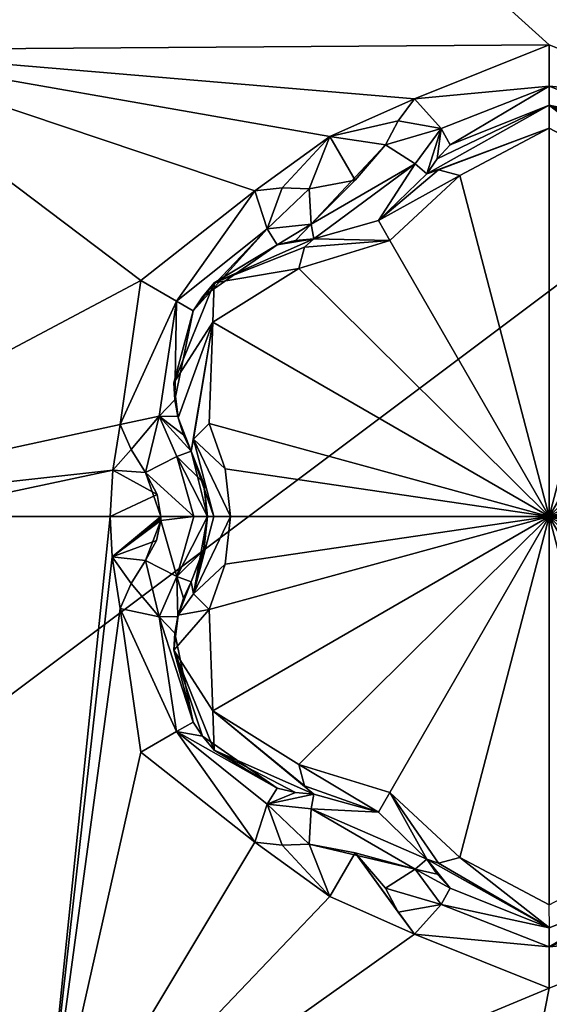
# Model space of a CAD drawing. Header units: metres. Extents: x -205 to 205, y -82 to 82.
# Tile 420 of 426: x 164.08 to 166.98, y 46.33 to 51.72. Entities that reach past the tile are written whole.
import ezdxf

# ---------------------------------------------------------------- set-up
doc = ezdxf.new("R2010")
doc.units = ezdxf.units.M
doc.layers.add('solid_PRT0003', color=7, linetype='CONTINUOUS')

msp = doc.modelspace()

# ---------------------------------------------------------------- linework, layer by layer
at = {"layer": 'solid_PRT0003'}
for points in [[(0, -75), (0, 75), (200, 75)], [(200, -75), (0, -75), (200, 75)], [(155.12355, 47.959885, 1.5), (164.837662, 56.110996, 1.5), (0, 75, 1.5)], [(155.467133, 47.550419, 1.654846), (164.837662, 56.110996, 1.5), (155.12355, 47.959885, 1.5)], [(165.181244, 55.70153, 1.654846), (164.837662, 56.110996, 1.5), (155.467133, 47.550419, 1.654846)], [(165.181244, 55.70153, 1.654846), (155.467133, 47.550419, 1.654846), (155.704315, 47.267757, 2.071429)], [(165.181244, 55.70153, 1.654846), (155.704315, 47.267757, 2.071429), (163.383057, 53.80344, 1.94626)], [(168.588669, 50.782112, 18.393747), (167.74733, 53.602894, 17.260666), (165.104477, 53.273865, 17.260666)], [(163.071854, 51.552677, 17.260666), (165.104477, 53.273865, 17.260666), (164.60347, 53.113617, 17.098219)], [(166.97847, 51.580647, 18.335138), (165.104477, 53.273865, 17.260666), (163.071854, 51.552677, 17.260666)], [(168.179352, 51.080048, 18.393747), (165.104477, 53.273865, 17.260666), (167.716721, 51.285534, 18.393747)], [(166.97847, 51.580647, 18.335138), (167.716721, 51.285534, 18.393747), (165.104477, 53.273865, 17.260666)], [(168.588669, 50.782112, 18.393747), (165.104477, 53.273865, 17.260666), (168.179352, 51.080048, 18.393747)], [(162.22847, 49, 13.7), (162.22847, 49, 17.098219), (164.60347, 53.113617, 17.098219)], [(163.071854, 51.552677, 17.260666), (164.60347, 53.113617, 17.098219), (162.22847, 49, 17.098219)], [(164.60347, 53.113617, 13.7), (162.22847, 49, 13.7), (164.60347, 53.113617, 17.098219)], [(162.287048, 49, 13.558578), (162.22847, 49, 13.7), (164.60347, 53.113617, 13.7)], [(163.661133, 52.317337, 13.558578), (162.287048, 49, 13.558578), (164.60347, 53.113617, 13.7)], [(164.703217, 52.940262, 13.5), (163.442932, 52.535534, 13.5), (162.428467, 49, 13.5)], [(163.661133, 52.317337, 13.558578), (164.703217, 52.940262, 13.5), (162.428467, 49, 13.5)], [(166.97847, 51.580647, 18.335138), (163.071854, 51.552677, 17.260666), (166.240219, 51.285534, 18.393747)], [(166.97847, 51.354477, 18.301785), (166.97847, 51.580647, 18.335138), (166.240219, 51.285534, 18.393747)], [(166.97847, 51.354477, 18.301785), (167.716721, 51.285534, 18.393747), (166.97847, 51.580647, 18.335138)], [(164.743561, 50.290321, 18.33514), (163.071854, 51.552677, 17.260666), (162.311798, 49, 17.260666)], [(165.777527, 51.080006, 18.393747), (163.071854, 51.552677, 17.260666), (165.368271, 50.782112, 18.393747)], [(164.743561, 50.290321, 18.33514), (165.368271, 50.782112, 18.393747), (163.071854, 51.552677, 17.260666)], [(166.240219, 51.285534, 18.393747), (163.071854, 51.552677, 17.260666), (165.777527, 51.080006, 18.393747)], [(166.386871, 51.123291, 18.352715), (166.97847, 51.354477, 18.301785), (166.240219, 51.285534, 18.393747)], [(166.386871, 51.123291, 18.352715), (166.435623, 51.033001, 18.155281), (166.97847, 51.354477, 18.301785)], [(166.435623, 51.033001, 18.155281), (166.97847, 51.25, 18.098503), (166.97847, 51.354477, 18.301785)], [(166.97847, 51.354477, 18.301785), (167.570068, 51.123291, 18.352713), (167.716721, 51.285534, 18.393747)], [(166.97847, 51.354477, 18.301785), (166.97847, 51.25, 18.098503), (167.570068, 51.123291, 18.352713)], [(166.152084, 51.164639, 18.416397), (166.240219, 51.285534, 18.393747), (165.777527, 51.080006, 18.393747)], [(166.386871, 51.123291, 18.352715), (166.240219, 51.285534, 18.393747), (166.152084, 51.164639, 18.416397)], [(166.307739, 50.875149, 18.184393), (166.307739, 50.875149, 16.770613), (166.977722, 51.25, 16.884211)], [(166.978424, 51.124992, 16.667706), (166.977722, 51.25, 16.884211), (166.307739, 50.875149, 16.770613)], [(166.365204, 50.956524, 18.172403), (166.307739, 50.875149, 18.184393), (166.977722, 51.25, 16.884211)], [(166.365204, 50.956524, 18.172403), (166.977722, 51.25, 16.884211), (166.435623, 51.033001, 18.155281)], [(166.977722, 51.25, 16.884211), (166.97847, 51.25, 18.098503), (166.435623, 51.033001, 18.155281)], [(166.977722, 51.25, 16.884211), (167.6492, 50.875149, 16.770613), (166.97847, 51.25, 18.098503)], [(167.584534, 50.896801, 16.639412), (167.6492, 50.875149, 16.770613), (166.977722, 51.25, 16.884211)], [(167.468002, 50.865055, 16.554106), (167.584534, 50.896801, 16.639412), (166.977722, 51.25, 16.884211)], [(166.978424, 51.124992, 16.667706), (167.468002, 50.865055, 16.554106), (166.977722, 51.25, 16.884211)], [(166.97847, 51.25, 18.098503), (167.521317, 51.033001, 18.155281), (167.570068, 51.123291, 18.352713)], [(167.6492, 50.875149, 16.770613), (167.521317, 51.033001, 18.155281), (166.97847, 51.25, 18.098503)], [(166.082642, 51.033775, 18.432564), (166.152084, 51.164639, 18.416397), (165.777527, 51.080006, 18.393747)], [(166.386871, 51.123291, 18.352715), (166.152084, 51.164639, 18.416397), (166.082642, 51.033775, 18.432564)], [(166.978424, 51.124992, 16.667706), (166.307739, 50.875149, 16.770613), (166.372406, 50.896805, 16.639412)], [(166.978424, 51.124992, 16.667706), (166.372406, 50.896805, 16.639412), (166.488937, 50.865055, 16.554106)], [(166.97847, 49, 15.440842), (166.978424, 51.124992, 16.667706), (166.488937, 50.865055, 16.554106)], [(166.97847, 49, 15.440842), (167.468002, 50.865055, 16.554106), (166.978424, 51.124992, 16.667706)], [(165.777527, 51.080006, 18.393747), (165.368271, 50.782112, 18.393747), (165.517014, 50.797993, 18.416395)], [(165.777527, 51.080006, 18.393747), (165.517014, 50.797993, 18.416395), (165.665085, 50.792694, 18.432564)], [(165.916199, 50.840256, 18.43961), (165.777527, 51.080006, 18.393747), (165.665085, 50.792694, 18.432564)], [(165.916199, 50.840256, 18.43961), (166.082642, 51.033775, 18.432564), (165.777527, 51.080006, 18.393747)], [(166.2444, 50.929127, 18.369303), (166.386871, 51.123291, 18.352715), (166.082642, 51.033775, 18.432564)], [(166.2444, 50.929127, 18.369303), (166.307739, 50.875149, 18.184393), (166.386871, 51.123291, 18.352715)], [(166.365204, 50.956524, 18.172403), (166.386871, 51.123291, 18.352715), (166.307739, 50.875149, 18.184393)], [(166.365204, 50.956524, 18.172403), (166.435623, 51.033001, 18.155281), (166.386871, 51.123291, 18.352715)], [(165.674835, 50.600288, 18.369303), (166.082642, 51.033775, 18.432564), (165.916199, 50.840256, 18.43961)], [(166.2444, 50.929127, 18.369303), (166.082642, 51.033775, 18.432564), (165.674835, 50.600288, 18.369303)], [(166.2444, 50.929127, 18.369303), (165.674835, 50.600288, 18.369303), (165.689911, 50.518444, 18.184393)], [(166.043976, 50.618641, 18.189688), (166.2444, 50.929127, 18.369303), (165.689911, 50.518444, 18.184393)], [(166.043976, 50.618641, 18.189688), (166.307739, 50.875149, 18.184393), (166.2444, 50.929127, 18.369303)], [(166.043961, 50.618633, 16.664257), (166.372406, 50.896805, 16.639412), (166.307739, 50.875149, 16.770613)], [(166.043961, 50.618633, 16.664257), (166.488937, 50.865055, 16.554106), (166.372406, 50.896805, 16.639412)], [(166.043961, 50.618633, 16.664257), (166.307739, 50.875149, 16.770613), (166.043976, 50.618641, 18.189688)], [(166.043961, 50.618633, 16.664257), (166.106461, 50.510384, 16.447762), (166.488937, 50.865055, 16.554106)], [(166.043976, 50.618641, 18.189688), (166.307739, 50.875149, 16.770613), (166.307739, 50.875149, 18.184393)], [(166.106461, 50.510384, 16.447762), (166.97847, 49, 15.440842), (166.488937, 50.865055, 16.554106)], [(166.97847, 49, 15.440842), (167.850479, 50.51038, 16.44776), (167.468002, 50.865055, 16.554106)], [(165.674835, 50.600288, 18.369303), (165.916199, 50.840256, 18.43961), (165.665085, 50.792694, 18.432564)], [(164.939423, 50.177246, 18.301798), (165.368271, 50.782112, 18.393747), (164.743561, 50.290321, 18.33514)], [(164.939423, 50.177246, 18.301798), (165.43544, 50.573986, 18.352713), (165.368271, 50.782112, 18.393747)], [(165.43544, 50.573986, 18.352713), (165.517014, 50.797993, 18.416395), (165.368271, 50.782112, 18.393747)], [(165.43544, 50.573986, 18.352713), (165.665085, 50.792694, 18.432564), (165.517014, 50.797993, 18.416395)], [(165.674835, 50.600288, 18.369303), (165.665085, 50.792694, 18.432564), (165.43544, 50.573986, 18.352713)], [(165.674835, 50.600288, 18.369303), (165.43544, 50.573986, 18.352713), (165.489258, 50.486622, 18.155281)], [(165.590698, 50.509365, 18.172401), (165.674835, 50.600288, 18.369303), (165.489258, 50.486622, 18.155281)], [(165.590698, 50.509365, 18.172401), (165.689911, 50.518444, 18.184393), (165.674835, 50.600288, 18.369303)], [(166.043961, 50.618633, 16.664257), (166.043976, 50.618641, 18.189688), (165.689911, 50.518444, 18.184393)], [(165.689911, 50.518444, 16.770613), (166.106461, 50.510384, 16.447762), (166.043961, 50.618633, 16.664257)], [(165.689911, 50.518444, 16.770613), (166.043961, 50.618633, 16.664257), (165.689911, 50.518444, 18.184393)], [(164.939423, 50.177246, 18.301798), (165.029907, 50.125, 18.098503), (165.43544, 50.573986, 18.352713)], [(165.029907, 50.125, 18.098503), (165.080383, 50.201717, 18.099911), (165.43544, 50.573986, 18.352713)], [(165.080383, 50.201717, 18.099911), (165.489258, 50.486622, 18.155281), (165.43544, 50.573986, 18.352713)], [(165.14473, 50.277569, 16.877523), (165.489258, 50.486622, 18.155281), (165.080383, 50.201717, 18.099911)], [(165.14473, 50.277569, 16.877523), (165.689911, 50.518444, 16.770613), (165.489258, 50.486622, 18.155281)], [(165.14473, 50.277569, 16.877523), (165.638824, 50.473267, 16.639412), (165.689911, 50.518444, 16.770613)], [(165.689911, 50.518444, 16.770613), (165.590698, 50.509365, 18.172401), (165.489258, 50.486622, 18.155281)], [(165.689911, 50.518444, 16.770613), (165.689911, 50.518444, 18.184393), (165.590698, 50.509365, 18.172401)], [(166.106461, 50.510384, 16.447762), (165.608047, 50.356476, 16.554106), (166.97847, 49, 15.440842)], [(165.638824, 50.473267, 16.639412), (165.608047, 50.356476, 16.554106), (166.106461, 50.510384, 16.447762)], [(165.638824, 50.473267, 16.639412), (166.106461, 50.510384, 16.447762), (165.689911, 50.518444, 16.770613)], [(166.97847, 49, 15.440842), (168.348892, 50.356476, 16.554106), (167.850479, 50.51038, 16.44776)], [(165.14473, 50.277569, 16.877523), (165.608047, 50.356476, 16.554106), (165.638824, 50.473267, 16.639412)], [(165.608047, 50.356476, 16.554106), (165.138153, 50.06245, 16.667706), (166.97847, 49, 15.440842)], [(165.14473, 50.277569, 16.877523), (165.138153, 50.06245, 16.667706), (165.608047, 50.356476, 16.554106)], [(166.97847, 49, 15.440842), (168.818741, 50.062546, 16.667706), (168.348892, 50.356476, 16.554106)], [(164.743561, 50.290321, 18.33514), (162.311798, 49, 17.260666), (164.63002, 49.503422, 18.393747)], [(164.939423, 50.177246, 18.301798), (164.743561, 50.290321, 18.33514), (164.63002, 49.503422, 18.393747)], [(165.14473, 50.277569, 16.877523), (164.924408, 49.731251, 16.853399), (165.138153, 50.06245, 16.667706)], [(165.14473, 50.277569, 16.877523), (165.029907, 50.125, 18.098503), (164.924408, 49.731251, 18.126162)], [(165.14473, 50.277569, 16.877523), (164.924408, 49.731251, 18.126162), (164.924408, 49.731251, 16.853399)], [(165.14473, 50.277569, 16.877523), (165.080383, 50.201717, 18.099911), (165.029907, 50.125, 18.098503)], [(164.939423, 50.177246, 18.301798), (164.63002, 49.503422, 18.393747), (164.843842, 49.549309, 18.352715)], [(164.929901, 49.638405, 18.139544), (164.939423, 50.177246, 18.301798), (164.843842, 49.549309, 18.352715)], [(164.929901, 49.638405, 18.139544), (165.029907, 50.125, 18.098503), (164.939423, 50.177246, 18.301798)], [(164.929901, 49.638405, 18.139544), (164.924408, 49.731251, 18.126162), (165.029907, 50.125, 18.098503)], [(164.924408, 49.731251, 16.853399), (164.948212, 49.53907, 16.818302), (165.138153, 50.06245, 16.667706)], [(164.948212, 49.53907, 16.818302), (165.01918, 49.356709, 16.770613), (165.138153, 50.06245, 16.667706)], [(165.01918, 49.356709, 16.770613), (165.032761, 49.423534, 16.63941), (165.138153, 50.06245, 16.667706)], [(165.032761, 49.423534, 16.63941), (165.118515, 49.508579, 16.554106), (165.138153, 50.06245, 16.667706)], [(165.138153, 50.06245, 16.667706), (165.118515, 49.508579, 16.554106), (166.97847, 49, 15.440842)], [(166.97847, 49, 15.440842), (168.838425, 49.508579, 16.554106), (168.818741, 50.062546, 16.667706)], [(164.924408, 49.731251, 16.853399), (164.929901, 49.638405, 18.139544), (164.946411, 49.546379, 18.155281)], [(164.924408, 49.731251, 16.853399), (164.946411, 49.546379, 18.155281), (164.948212, 49.53907, 16.818302)], [(164.924408, 49.731251, 16.853399), (164.924408, 49.731251, 18.126162), (164.929901, 49.638405, 18.139544)], [(164.929901, 49.638405, 18.139544), (164.843842, 49.549309, 18.352715), (164.946411, 49.546379, 18.155281)], [(164.843842, 49.549309, 18.352715), (164.63002, 49.503422, 18.393747), (164.690643, 49.366646, 18.416397)], [(164.843842, 49.549309, 18.352715), (164.690643, 49.366646, 18.416397), (164.769257, 49.241081, 18.432564)], [(164.843842, 49.549309, 18.352715), (164.769257, 49.241081, 18.432564), (164.940765, 49.328838, 18.369303)], [(164.843842, 49.549309, 18.352715), (164.940765, 49.328838, 18.369303), (165.01918, 49.356709, 18.184393)], [(164.977432, 49.447159, 18.172403), (164.843842, 49.549309, 18.352715), (165.01918, 49.356709, 18.184393)], [(164.977432, 49.447159, 18.172403), (164.946411, 49.546379, 18.155281), (164.843842, 49.549309, 18.352715)], [(164.948212, 49.53907, 16.818302), (164.946411, 49.546379, 18.155281), (164.977432, 49.447159, 18.172403)], [(164.948212, 49.53907, 16.818302), (164.977432, 49.447159, 18.172403), (165.01918, 49.356709, 18.184393)], [(164.948212, 49.53907, 16.818302), (165.01918, 49.356709, 18.184393), (165.01918, 49.356709, 16.770613)], [(165.032761, 49.423534, 16.63941), (165.205719, 49.261578, 16.475424), (165.118515, 49.508579, 16.554106)], [(165.118515, 49.508579, 16.554106), (165.205719, 49.261578, 16.475424), (166.97847, 49, 15.440842)], [(166.97847, 49, 15.440842), (168.75119, 49.261433, 16.475393), (168.838425, 49.508579, 16.554106)], [(164.63002, 49.503422, 18.393747), (162.311798, 49, 17.260666), (164.590042, 49.25312, 18.393747)], [(164.690643, 49.366646, 18.416397), (164.63002, 49.503422, 18.393747), (164.590042, 49.25312, 18.393747)], [(165.142929, 49, 16.539265), (165.032761, 49.423534, 16.63941), (165.01918, 49.356709, 16.770613)], [(165.032761, 49.423534, 16.63941), (165.234436, 49, 16.44776), (165.205719, 49.261578, 16.475424)], [(165.142929, 49, 16.539265), (165.234436, 49, 16.44776), (165.032761, 49.423534, 16.63941)], [(164.769257, 49.241081, 18.432564), (164.690643, 49.366646, 18.416397), (164.590042, 49.25312, 18.393747)], [(165.086273, 49.184944, 18.188997), (165.01918, 49.356709, 18.184393), (164.940765, 49.328838, 18.369303)], [(165.01918, 49.356709, 16.770613), (165.01918, 49.356709, 18.184393), (165.086273, 49.184944, 18.188997)], [(165.089691, 49.170956, 16.688538), (165.01918, 49.356709, 16.770613), (165.086273, 49.184944, 18.188997)], [(165.109436, 49, 16.664267), (165.142929, 49, 16.539265), (165.01918, 49.356709, 16.770613)], [(165.089691, 49.170956, 16.688538), (165.109436, 49, 16.664267), (165.01918, 49.356709, 16.770613)], [(164.940765, 49.328838, 18.369303), (164.769257, 49.241081, 18.432564), (165.034149, 49, 18.36849)], [(164.940765, 49.328838, 18.369303), (165.034149, 49, 18.36849), (165.109436, 49, 18.189676)], [(165.086273, 49.184944, 18.188997), (164.940765, 49.328838, 18.369303), (165.109436, 49, 18.189676)], [(164.590042, 49.25312, 18.393747), (162.311798, 49, 17.260666), (163.399124, 49, 17.9174)], [(164.590042, 49.25312, 18.393747), (163.399124, 49, 17.9174), (164.576675, 49, 18.393753)], [(164.833069, 49.12056, 18.438765), (164.590042, 49.25312, 18.393747), (164.576675, 49, 18.393753)], [(164.833069, 49.12056, 18.438765), (164.769257, 49.241081, 18.432564), (164.590042, 49.25312, 18.393747)], [(164.853622, 49, 18.43961), (164.769257, 49.241081, 18.432564), (164.833069, 49.12056, 18.438765)], [(165.034149, 49, 18.36849), (164.769257, 49.241081, 18.432564), (164.853622, 49, 18.43961)], [(165.205719, 49.261578, 16.475424), (165.234436, 49, 16.44776), (166.97847, 49, 15.440842)], [(166.97847, 49, 15.440842), (168.722504, 49, 16.44776), (168.75119, 49.261433, 16.475393)], [(165.089691, 49.170956, 16.688538), (165.086273, 49.184944, 18.188997), (165.109436, 49, 18.189676)], [(165.089691, 49.170956, 16.688538), (165.109436, 49, 18.189676), (165.109436, 49, 16.664267)], [(164.853622, 49, 18.43961), (164.833069, 49.12056, 18.438765), (164.576675, 49, 18.393753)], [(164.703552, 45.059544, 13.5), (162.428467, 49, 13.5), (154.40741, 43.5, 13.5)], [(164.603485, 44.886372, 13.7), (162.22847, 49, 17.098219), (162.22847, 49, 13.7)], [(164.603485, 44.886372, 17.098219), (162.250519, 49, 17.189507), (162.22847, 49, 17.098219)], [(164.603485, 44.886372, 13.7), (164.603485, 44.886372, 17.098219), (162.22847, 49, 17.098219)], [(163.661133, 45.682663, 13.558578), (164.603485, 44.886372, 13.7), (162.22847, 49, 13.7)], [(164.603485, 44.886372, 17.098219), (162.311798, 49, 17.260666), (162.250519, 49, 17.189507)], [(162.287048, 49, 13.558578), (162.428467, 49, 13.5), (164.703552, 45.059544, 13.5)], [(163.661133, 45.682663, 13.558578), (162.287048, 49, 13.558578), (164.703552, 45.059544, 13.5)], [(164.603485, 44.886372, 17.098219), (164.191071, 45.257244, 17.260666), (162.311798, 49, 17.260666)], [(163.399124, 49, 17.9174), (162.311798, 49, 17.260666), (164.191071, 45.257244, 17.260666)], [(164.576675, 49, 18.393753), (163.399124, 49, 17.9174), (164.191071, 45.257244, 17.260666)], [(164.586823, 48.77932, 18.393745), (164.576675, 49, 18.393753), (164.191071, 45.257244, 17.260666)], [(164.853622, 49, 18.43961), (164.576675, 49, 18.393753), (164.586823, 48.77932, 18.393745)], [(164.853455, 48.989315, 18.439604), (164.853622, 49, 18.43961), (164.586823, 48.77932, 18.393745)], [(164.852982, 48.978638, 18.439592), (164.853455, 48.989315, 18.439604), (164.586823, 48.77932, 18.393745)], [(164.829147, 48.868587, 18.43854), (164.852982, 48.978638, 18.439592), (164.586823, 48.77932, 18.393745)], [(164.769257, 48.758919, 18.432564), (164.852982, 48.978638, 18.439592), (164.829147, 48.868587, 18.43854)], [(164.94075, 48.671162, 18.369303), (164.852982, 48.978638, 18.439592), (164.769257, 48.758919, 18.432564)], [(164.852982, 48.978638, 18.439592), (164.853622, 49, 18.43961), (164.853455, 48.989315, 18.439604)], [(165.034149, 49, 18.36849), (164.853622, 49, 18.43961), (164.852982, 48.978638, 18.439592)], [(165.034149, 49, 18.36849), (164.852982, 48.978638, 18.439592), (164.94075, 48.671162, 18.369303)], [(165.109436, 49, 18.189676), (165.034149, 49, 18.36849), (164.94075, 48.671162, 18.369303)], [(165.086288, 48.815079, 18.188999), (165.109436, 49, 18.189676), (164.94075, 48.671162, 18.369303)], [(165.032761, 48.576466, 16.639412), (165.20575, 48.738567, 16.475393), (165.234436, 49, 16.44776)], [(165.032761, 48.576466, 16.639412), (165.234436, 49, 16.44776), (165.142929, 49, 16.539265)], [(165.032761, 48.576466, 16.639412), (165.142929, 49, 16.539265), (165.109436, 49, 16.664267)], [(165.089691, 48.829067, 16.68853), (165.032761, 48.576466, 16.639412), (165.109436, 49, 16.664267)], [(165.109436, 49, 16.664267), (165.109436, 49, 18.189676), (165.086288, 48.815079, 18.188999)], [(165.089691, 48.829067, 16.68853), (165.109436, 49, 16.664267), (165.086288, 48.815079, 18.188999)], [(165.118515, 48.491421, 16.554106), (165.138199, 47.937454, 16.667706), (166.97847, 49, 15.440842)], [(165.20575, 48.738567, 16.475393), (165.118515, 48.491421, 16.554106), (166.97847, 49, 15.440842)], [(165.138199, 47.937454, 16.667706), (165.608047, 47.643524, 16.554106), (166.97847, 49, 15.440842)], [(165.20575, 48.738567, 16.475393), (166.97847, 49, 15.440842), (165.234436, 49, 16.44776)], [(165.608047, 47.643524, 16.554106), (166.106461, 47.48962, 16.44776), (166.97847, 49, 15.440842)], [(166.106461, 47.48962, 16.44776), (166.488937, 47.134945, 16.554106), (166.97847, 49, 15.440842)], [(166.488937, 47.134945, 16.554106), (166.978516, 46.875008, 16.667706), (166.97847, 49, 15.440842)], [(168.751221, 48.738422, 16.475424), (168.722504, 49, 16.44776), (166.97847, 49, 15.440842)], [(168.818802, 47.93755, 16.667706), (168.838425, 48.491421, 16.554106), (166.97847, 49, 15.440842)], [(168.751221, 48.738422, 16.475424), (166.97847, 49, 15.440842), (168.838425, 48.491421, 16.554106)], [(168.818802, 47.93755, 16.667706), (166.97847, 49, 15.440842), (168.348892, 47.643524, 16.554106)], [(167.850479, 47.489616, 16.447762), (168.348892, 47.643524, 16.554106), (166.97847, 49, 15.440842)], [(167.468002, 47.134945, 16.554106), (167.850479, 47.489616, 16.447762), (166.97847, 49, 15.440842)], [(166.978516, 46.875008, 16.667706), (167.468002, 47.134945, 16.554106), (166.97847, 49, 15.440842)], [(164.769257, 48.758919, 18.432564), (164.829147, 48.868587, 18.43854), (164.586823, 48.77932, 18.393745)], [(165.086288, 48.815079, 18.188999), (164.94075, 48.671162, 18.369303), (165.01918, 48.643291, 18.184393)], [(165.089691, 48.829067, 16.68853), (165.086288, 48.815079, 18.188999), (165.01918, 48.643291, 18.184393)], [(165.089691, 48.829067, 16.68853), (165.01918, 48.643291, 18.184393), (165.01918, 48.643291, 16.770613)], [(165.089691, 48.829067, 16.68853), (165.01918, 48.643291, 16.770613), (165.032761, 48.576466, 16.639412)], [(164.63002, 48.496578, 18.393747), (164.586823, 48.77932, 18.393745), (164.191071, 45.257244, 17.260666)], [(164.690643, 48.633339, 18.416395), (164.586823, 48.77932, 18.393745), (164.63002, 48.496578, 18.393747)], [(164.690643, 48.633339, 18.416395), (164.769257, 48.758919, 18.432564), (164.586823, 48.77932, 18.393745)], [(164.843842, 48.450691, 18.352711), (164.769257, 48.758919, 18.432564), (164.690643, 48.633339, 18.416395)], [(164.94075, 48.671162, 18.369303), (164.769257, 48.758919, 18.432564), (164.843842, 48.450691, 18.352711)], [(165.032761, 48.576466, 16.639412), (165.118515, 48.491421, 16.554106), (165.20575, 48.738567, 16.475393)], [(164.94075, 48.671162, 18.369303), (164.843842, 48.450691, 18.352711), (164.946411, 48.453621, 18.155281)], [(164.977432, 48.552834, 18.172401), (164.94075, 48.671162, 18.369303), (164.946411, 48.453621, 18.155281)], [(164.977432, 48.552834, 18.172401), (165.01918, 48.643291, 18.184393), (164.94075, 48.671162, 18.369303)], [(164.843842, 48.450691, 18.352711), (164.690643, 48.633339, 18.416395), (164.63002, 48.496578, 18.393747)], [(164.948227, 48.460995, 16.818287), (165.01918, 48.643291, 16.770613), (164.977432, 48.552834, 18.172401)], [(164.948227, 48.460995, 16.818287), (165.032761, 48.576466, 16.639412), (165.01918, 48.643291, 16.770613)], [(165.01918, 48.643291, 16.770613), (165.01918, 48.643291, 18.184393), (164.977432, 48.552834, 18.172401)], [(164.948227, 48.460995, 16.818287), (164.977432, 48.552834, 18.172401), (164.946411, 48.453621, 18.155281)], [(164.948227, 48.460995, 16.818287), (165.118515, 48.491421, 16.554106), (165.032761, 48.576466, 16.639412)], [(164.743561, 47.709679, 18.33514), (164.63002, 48.496578, 18.393747), (164.191071, 45.257244, 17.260666)], [(164.939423, 47.82275, 18.301798), (164.63002, 48.496578, 18.393747), (164.743561, 47.709679, 18.33514)], [(164.939423, 47.82275, 18.301798), (164.843842, 48.450691, 18.352711), (164.63002, 48.496578, 18.393747)], [(164.924408, 48.268749, 16.853397), (165.138199, 47.937454, 16.667706), (165.118515, 48.491421, 16.554106)], [(164.948227, 48.460995, 16.818287), (164.924408, 48.268749, 16.853397), (165.118515, 48.491421, 16.554106)], [(164.929901, 48.361595, 18.139544), (164.946411, 48.453621, 18.155281), (164.843842, 48.450691, 18.352711)], [(165.029907, 47.875, 18.098503), (164.929901, 48.361595, 18.139544), (164.843842, 48.450691, 18.352711)], [(164.939423, 47.82275, 18.301798), (165.029907, 47.875, 18.098503), (164.843842, 48.450691, 18.352711)], [(164.948227, 48.460995, 16.818287), (164.929901, 48.361595, 18.139544), (164.924408, 48.268749, 18.126163)], [(164.948227, 48.460995, 16.818287), (164.924408, 48.268749, 18.126163), (164.924408, 48.268749, 16.853397)], [(164.948227, 48.460995, 16.818287), (164.946411, 48.453621, 18.155281), (164.929901, 48.361595, 18.139544)], [(165.029907, 47.875, 18.098503), (164.924408, 48.268749, 18.126163), (164.929901, 48.361595, 18.139544)], [(164.924408, 48.268749, 16.853397), (165.145309, 47.721821, 16.877464), (165.138199, 47.937454, 16.667706)], [(164.924408, 48.268749, 16.853397), (164.924408, 48.268749, 18.126163), (165.029907, 47.875, 18.098503)], [(164.924408, 48.268749, 16.853397), (165.029907, 47.875, 18.098503), (165.080383, 47.798283, 18.099911)], [(164.924408, 48.268749, 16.853397), (165.080383, 47.798283, 18.099911), (165.145309, 47.721821, 16.877464)], [(165.638824, 47.526726, 16.639412), (165.608047, 47.643524, 16.554106), (165.138199, 47.937454, 16.667706)], [(165.689911, 47.481556, 16.770613), (165.638824, 47.526726, 16.639412), (165.138199, 47.937454, 16.667706)], [(165.145309, 47.721821, 16.877464), (165.689911, 47.481556, 16.770613), (165.138199, 47.937454, 16.667706)], [(165.080383, 47.798283, 18.099911), (165.029907, 47.875, 18.098503), (164.939423, 47.82275, 18.301798)], [(164.939423, 47.82275, 18.301798), (164.743561, 47.709679, 18.33514), (165.368271, 47.217888, 18.393747)], [(164.939423, 47.82275, 18.301798), (165.368271, 47.217888, 18.393747), (165.43544, 47.426018, 18.352715)], [(164.939423, 47.82275, 18.301798), (165.43544, 47.426018, 18.352715), (165.489258, 47.513378, 18.155281)], [(165.080383, 47.798283, 18.099911), (164.939423, 47.82275, 18.301798), (165.489258, 47.513378, 18.155281)], [(165.145309, 47.721821, 16.877464), (165.080383, 47.798283, 18.099911), (165.489258, 47.513378, 18.155281)], [(165.368271, 47.217888, 18.393747), (164.743561, 47.709679, 18.33514), (164.191071, 45.257244, 17.260666)], [(165.145309, 47.721821, 16.877464), (165.590698, 47.490635, 18.172403), (165.689911, 47.481556, 18.184393)], [(165.145309, 47.721821, 16.877464), (165.689911, 47.481556, 18.184393), (165.689911, 47.481556, 16.770613)], [(165.145309, 47.721821, 16.877464), (165.489258, 47.513378, 18.155281), (165.590698, 47.490635, 18.172403)], [(166.043915, 47.38139, 16.664257), (166.106461, 47.48962, 16.44776), (165.608047, 47.643524, 16.554106)], [(166.043915, 47.38139, 16.664257), (165.608047, 47.643524, 16.554106), (165.638824, 47.526726, 16.639412)], [(166.043915, 47.38139, 16.664257), (165.638824, 47.526726, 16.639412), (165.689911, 47.481556, 16.770613)], [(165.590698, 47.490635, 18.172403), (165.489258, 47.513378, 18.155281), (165.43544, 47.426018, 18.352715)], [(165.590698, 47.490635, 18.172403), (165.43544, 47.426018, 18.352715), (165.689911, 47.481556, 18.184393)], [(165.43544, 47.426018, 18.352715), (165.674835, 47.399712, 18.369303), (165.689911, 47.481556, 18.184393)], [(166.04393, 47.381386, 18.189684), (165.689911, 47.481556, 18.184393), (165.674835, 47.399712, 18.369303)], [(165.689911, 47.481556, 16.770613), (165.689911, 47.481556, 18.184393), (166.04393, 47.381386, 18.189684)], [(166.043915, 47.38139, 16.664257), (165.689911, 47.481556, 16.770613), (166.04393, 47.381386, 18.189684)], [(166.043915, 47.38139, 16.664257), (166.307739, 47.124851, 16.770613), (166.106461, 47.48962, 16.44776)], [(166.372406, 47.103199, 16.639412), (166.488937, 47.134945, 16.554106), (166.106461, 47.48962, 16.44776)], [(166.307739, 47.124851, 16.770613), (166.372406, 47.103199, 16.639412), (166.106461, 47.48962, 16.44776)], [(165.43544, 47.426018, 18.352715), (165.368271, 47.217888, 18.393747), (165.517029, 47.202007, 18.416397)], [(165.43544, 47.426018, 18.352715), (165.517029, 47.202007, 18.416397), (165.665085, 47.207306, 18.432564)], [(165.43544, 47.426018, 18.352715), (165.665085, 47.207306, 18.432564), (165.674835, 47.399712, 18.369303)], [(165.674835, 47.399712, 18.369303), (165.665085, 47.207306, 18.432564), (166.2444, 47.070873, 18.369303)], [(165.674835, 47.399712, 18.369303), (166.2444, 47.070873, 18.369303), (166.307739, 47.124851, 18.184393)], [(166.04393, 47.381386, 18.189684), (165.674835, 47.399712, 18.369303), (166.307739, 47.124851, 18.184393)], [(166.043915, 47.38139, 16.664257), (166.04393, 47.381386, 18.189684), (166.307739, 47.124851, 18.184393)], [(166.043915, 47.38139, 16.664257), (166.307739, 47.124851, 18.184393), (166.307739, 47.124851, 16.770613)], [(165.777527, 46.919994, 18.393747), (165.368271, 47.217888, 18.393747), (164.191071, 45.257244, 17.260666)], [(165.517029, 47.202007, 18.416397), (165.368271, 47.217888, 18.393747), (165.777527, 46.919994, 18.393747)], [(165.665085, 47.207306, 18.432564), (165.517029, 47.202007, 18.416397), (165.777527, 46.919994, 18.393747)], [(165.916306, 47.159683, 18.43961), (165.665085, 47.207306, 18.432564), (165.777527, 46.919994, 18.393747)], [(166.2444, 47.070873, 18.369303), (165.665085, 47.207306, 18.432564), (165.916306, 47.159683, 18.43961)], [(168.588669, 47.217888, 18.393747), (166.571457, 44.351116, 17.260666), (169.072739, 44.829651, 17.260666)], [(168.179352, 46.919952, 18.393747), (166.571457, 44.351116, 17.260666), (168.588669, 47.217888, 18.393747)], [(165.916306, 47.159683, 18.43961), (165.777527, 46.919994, 18.393747), (166.240219, 46.714466, 18.393747)], [(165.916306, 47.159683, 18.43961), (166.240219, 46.714466, 18.393747), (166.152084, 46.835346, 18.416395)], [(165.916306, 47.159683, 18.43961), (166.152084, 46.835346, 18.416395), (166.082642, 46.966225, 18.432564)], [(166.2444, 47.070873, 18.369303), (165.916306, 47.159683, 18.43961), (166.082642, 46.966225, 18.432564)], [(166.365204, 47.043468, 18.172401), (166.307739, 47.124851, 18.184393), (166.2444, 47.070873, 18.369303)], [(166.307739, 47.124851, 16.770613), (166.435623, 46.966999, 18.155281), (166.97847, 46.75, 18.098503)], [(166.307739, 47.124851, 16.770613), (166.365204, 47.043468, 18.172401), (166.435623, 46.966999, 18.155281)], [(166.979218, 46.75, 16.884211), (166.307739, 47.124851, 16.770613), (166.97847, 46.75, 18.098503)], [(166.307739, 47.124851, 16.770613), (166.307739, 47.124851, 18.184393), (166.365204, 47.043468, 18.172401)], [(166.979218, 46.75, 16.884211), (166.372406, 47.103199, 16.639412), (166.307739, 47.124851, 16.770613)], [(166.979218, 46.75, 16.884211), (166.488937, 47.134945, 16.554106), (166.372406, 47.103199, 16.639412)], [(166.979218, 46.75, 16.884211), (166.978516, 46.875008, 16.667706), (166.488937, 47.134945, 16.554106)], [(166.2444, 47.070873, 18.369303), (166.082642, 46.966225, 18.432564), (166.386871, 46.876709, 18.352713)], [(166.2444, 47.070873, 18.369303), (166.386871, 46.876709, 18.352713), (166.435623, 46.966999, 18.155281)], [(166.365204, 47.043468, 18.172401), (166.2444, 47.070873, 18.369303), (166.435623, 46.966999, 18.155281)], [(166.386871, 46.876709, 18.352713), (166.082642, 46.966225, 18.432564), (166.152084, 46.835346, 18.416395)], [(166.97847, 46.75, 18.098503), (166.435623, 46.966999, 18.155281), (166.386871, 46.876709, 18.352713)], [(166.97847, 46.645508, 18.301796), (167.570068, 46.876709, 18.352715), (167.521317, 46.966999, 18.155281)], [(166.97847, 46.645508, 18.301796), (167.521317, 46.966999, 18.155281), (166.97847, 46.75, 18.098503)], [(166.979218, 46.75, 16.884211), (166.97847, 46.75, 18.098503), (167.521317, 46.966999, 18.155281)], [(166.240219, 46.714466, 18.393747), (165.777527, 46.919994, 18.393747), (164.191071, 45.257244, 17.260666)], [(166.386871, 46.876709, 18.352713), (166.152084, 46.835346, 18.416395), (166.240219, 46.714466, 18.393747)], [(166.97847, 46.645508, 18.301796), (166.386871, 46.876709, 18.352713), (166.240219, 46.714466, 18.393747)], [(166.97847, 46.645508, 18.301796), (166.97847, 46.75, 18.098503), (166.386871, 46.876709, 18.352713)], [(168.179352, 46.919952, 18.393747), (167.716721, 46.714466, 18.393747), (166.571457, 44.351116, 17.260666)], [(166.97847, 46.645508, 18.301796), (167.716721, 46.714466, 18.393747), (167.570068, 46.876709, 18.352715)], [(166.97847, 46.419353, 18.335138), (166.240219, 46.714466, 18.393747), (164.191071, 45.257244, 17.260666)], [(166.97847, 46.645508, 18.301796), (166.240219, 46.714466, 18.393747), (166.97847, 46.419353, 18.335138)], [(167.716721, 46.714466, 18.393747), (166.97847, 46.419353, 18.335138), (166.571457, 44.351116, 17.260666)], [(166.97847, 46.645508, 18.301796), (166.97847, 46.419353, 18.335138), (167.716721, 46.714466, 18.393747)], [(166.97847, 46.419353, 18.335138), (164.191071, 45.257244, 17.260666), (166.571457, 44.351116, 17.260666)]]:
    msp.add_3dface(points, dxfattribs=at)

doc.saveas('drawing.dxf')
